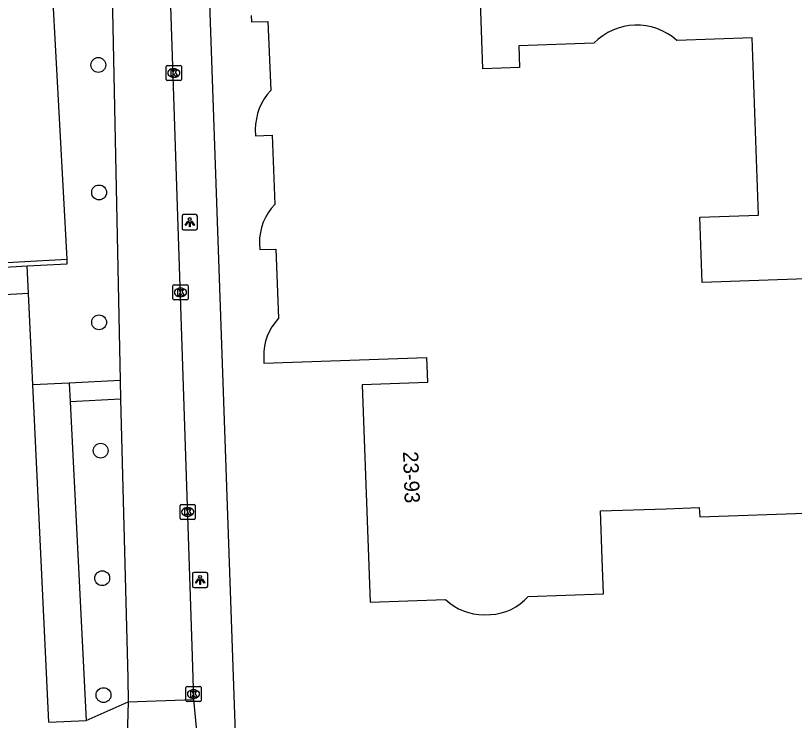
# Model space of a CAD drawing. Extents: x 161084 to 161928, y 385355 to 386522.
# Drawn here: x 161355.5 to 161406.8, y 386315.4 to 386361.8 of the extents above; entities that cross this region are included whole.
import ezdxf

# ---------------------------------------------------------------- set-up
doc = ezdxf.new("R2010")
doc.units = 0
for name, color, linetype in [('IMGEO_Boom', 7, 'Continuous'), ('IMGEO_Fietspad_gesloten', 7, 'Continuous'), ('IMGEO_Groenvoorziening', 7, 'Continuous'), ('IMGEO_Kolk', 7, 'Continuous'), ('IMGEO_Lichtpunt', 7, 'Continuous'), ('IMGEO_Pand', 7, 'Continuous'), ('IMGEO_Pand_nummerreeks', 7, 'Continuous'), ('IMGEO_Parkeervlak_open', 7, 'Continuous'), ('IMGEO_Rijbaan_lokaal_open', 7, 'Continuous'), ('IMGEO_Voetpad_open', 7, 'Continuous')]:
    doc.layers.add(name, color=color, linetype=linetype)

msp = doc.modelspace()

# ---------------------------------------------------------------- linework, layer by layer
at = {"layer": 'IMGEO_Boom'}
for centre in [(161360.967, 386358.53), (161361.016, 386350.13), (161361.018, 386341.579), (161361.119, 386333.129), (161361.218, 386324.73), (161361.305, 386317.03)]:
    msp.add_circle(centre, 0.489, dxfattribs=at)
at = {"layer": 'IMGEO_Fietspad_gesloten'}
for points in [[(161367.247, 386316.739), (161367.161, 386319.57), (161364.341, 386404.557), (161364.182, 386409.136)], [(161361.757, 386368.437), (161362.41, 386337.746)], [(161362.41, 386337.746), (161362.436, 386336.513)], [(161362.436, 386336.513), (161362.914, 386318.136), (161362.92, 386316.589)]]:
    msp.add_lwpolyline(points, dxfattribs=at)
at = {"layer": 'IMGEO_Groenvoorziening'}
for points in [[(161356.269, 386345.292), (161358.917, 386345.437), (161358.9, 386345.743)], [(161360.163, 386315.367), (161362.92, 386316.589)]]:
    msp.add_lwpolyline(points, dxfattribs=at)
at = {"layer": 'IMGEO_Kolk'}
for p, q in [((161365.435, 386357.572), (161365.435, 386358.424)), ((161365.51, 386358.498), (161366.362, 386358.498)), ((161365.923, 386358.278), (161365.948, 386358.278)), ((161366.436, 386358.424), (161366.436, 386357.572)), ((161365.946, 386357.718), (161365.921, 386357.718)), ((161366.362, 386357.498), (161365.51, 386357.498)), ((161365.877, 386343.125), (161365.877, 386343.977)), ((161365.952, 386344.051), (161366.804, 386344.051)), ((161366.365, 386343.831), (161366.39, 386343.831)), ((161366.878, 386343.977), (161366.878, 386343.125)), ((161366.388, 386343.271), (161366.363, 386343.271)), ((161366.804, 386343.051), (161365.952, 386343.051)), ((161366.353, 386328.667), (161366.353, 386329.519)), ((161366.428, 386329.593), (161367.28, 386329.593)), ((161367.354, 386329.519), (161367.354, 386328.667)), ((161366.841, 386329.373), (161366.866, 386329.373)), ((161367.28, 386328.593), (161366.428, 386328.593)), ((161366.864, 386328.813), (161366.839, 386328.813)), ((161366.81, 386317.601), (161367.662, 386317.601)), ((161366.735, 386316.675), (161366.735, 386317.527)), ((161367.223, 386317.381), (161367.248, 386317.381)), ((161367.736, 386317.527), (161367.736, 386316.675)), ((161367.662, 386316.601), (161366.81, 386316.601)), ((161367.246, 386316.821), (161367.221, 386316.821))]:
    msp.add_line(p, q, dxfattribs=at)
for points in [[(161365.435, 386357.572), (161365.435, 386358.424)], [(161365.51, 386358.498), (161366.362, 386358.498)], [(161365.756, 386358.198), (161365.879, 386358.198), (161365.879, 386358.047), (161366.009, 386358.198), (161366.173, 386358.198), (161366.027, 386358.047), (161366.18, 386357.798), (161366.028, 386357.798), (161365.943, 386357.962), (161365.879, 386357.895), (161365.879, 386357.798), (161365.756, 386357.798), (161365.756, 386358.198)], [(161366.436, 386358.424), (161366.436, 386357.572)], [(161366.362, 386357.498), (161365.51, 386357.498)], [(161365.877, 386343.125), (161365.877, 386343.977)], [(161365.952, 386344.051), (161366.804, 386344.051)], [(161366.878, 386343.977), (161366.878, 386343.125)], [(161366.198, 386343.751), (161366.321, 386343.751), (161366.321, 386343.6), (161366.451, 386343.751), (161366.615, 386343.751), (161366.469, 386343.6), (161366.622, 386343.351), (161366.47, 386343.351), (161366.385, 386343.515), (161366.321, 386343.448), (161366.321, 386343.351), (161366.198, 386343.351), (161366.198, 386343.751)], [(161366.804, 386343.051), (161365.952, 386343.051)], [(161366.353, 386328.667), (161366.353, 386329.519)], [(161366.428, 386329.593), (161367.28, 386329.593)], [(161367.354, 386329.519), (161367.354, 386328.667)], [(161366.674, 386329.293), (161366.797, 386329.293), (161366.797, 386329.142), (161366.927, 386329.293), (161367.091, 386329.293), (161366.945, 386329.142), (161367.098, 386328.893), (161366.946, 386328.893), (161366.861, 386329.057), (161366.797, 386328.99), (161366.797, 386328.893), (161366.674, 386328.893), (161366.674, 386329.293)], [(161367.28, 386328.593), (161366.428, 386328.593)], [(161366.81, 386317.601), (161367.662, 386317.601)], [(161366.735, 386316.675), (161366.735, 386317.527)], [(161367.056, 386317.301), (161367.179, 386317.301), (161367.179, 386317.15), (161367.309, 386317.301), (161367.473, 386317.301), (161367.327, 386317.15), (161367.48, 386316.901), (161367.328, 386316.901), (161367.243, 386317.065), (161367.179, 386316.998), (161367.179, 386316.901), (161367.056, 386316.901), (161367.056, 386317.301)], [(161367.736, 386317.527), (161367.736, 386316.675)], [(161367.662, 386316.601), (161366.81, 386316.601)]]:
    msp.add_lwpolyline(points, dxfattribs=at)
for centre, start, end in [((161365.512, 386358.422), 91.552, 178.448), ((161365.512, 386358.422), 91.552, 178.448), ((161366.36, 386358.422), 1.552, 88.448), ((161366.36, 386358.422), 1.552, 88.448), ((161365.512, 386357.574), 181.552, 268.448), ((161365.512, 386357.574), 181.552, 268.448), ((161366.36, 386357.574), 271.552, 358.448), ((161366.36, 386357.574), 271.552, 358.448), ((161365.954, 386343.975), 91.552, 178.448), ((161365.954, 386343.975), 91.552, 178.448), ((161366.802, 386343.975), 1.552, 88.448), ((161366.802, 386343.975), 1.552, 88.448), ((161365.954, 386343.127), 181.552, 268.448), ((161365.954, 386343.127), 181.552, 268.448), ((161366.802, 386343.127), 271.552, 358.448), ((161366.802, 386343.127), 271.552, 358.448), ((161366.43, 386329.517), 91.552, 178.448), ((161366.43, 386329.517), 91.552, 178.448), ((161367.278, 386329.517), 1.552, 88.448), ((161367.278, 386329.517), 1.552, 88.448), ((161366.43, 386328.669), 181.552, 268.448), ((161366.43, 386328.669), 181.552, 268.448), ((161367.278, 386328.669), 271.552, 358.448), ((161367.278, 386328.669), 271.552, 358.448), ((161366.812, 386317.525), 91.552, 178.448), ((161366.812, 386317.525), 91.552, 178.448), ((161367.66, 386317.525), 1.552, 88.448), ((161367.66, 386317.525), 1.552, 88.448), ((161366.812, 386316.677), 181.552, 268.448), ((161366.812, 386316.677), 181.552, 268.448), ((161367.66, 386316.677), 271.552, 358.448), ((161367.66, 386316.677), 271.552, 358.448)]:
    msp.add_arc(centre, 0.0765, start, end, dxfattribs=at)
for centre, major_axis, ratio, start_param, end_param in [((161365.922, 386357.998), (-0.387, 0.002), 0.722429, 4.712389, 7.853982), ((161365.947, 386357.998), (-0.39, 0.002), 0.717154, 1.570796, 4.712389), ((161366.364, 386343.551), (-0.387, 0.002), 0.722429, 4.712389, 7.853982), ((161366.389, 386343.551), (-0.39, 0.002), 0.717154, 1.570796, 4.712389), ((161366.84, 386329.093), (-0.387, 0.002), 0.722429, 4.712389, 7.853982), ((161366.865, 386329.093), (-0.39, 0.002), 0.717154, 1.570796, 4.712389), ((161367.222, 386317.101), (-0.387, 0.002), 0.722429, 4.712389, 7.853982), ((161367.247, 386317.101), (-0.39, 0.002), 0.717154, 1.570796, 4.712389)]:
    msp.add_ellipse(centre, major_axis=major_axis, ratio=ratio, start_param=start_param, end_param=end_param, dxfattribs=at)
at = {"layer": 'IMGEO_Lichtpunt'}
for p, q in [((161366.492, 386348.576), (161366.492, 386347.769)), ((161366.492, 386348.576), (161366.492, 386347.769)), ((161367.394, 386348.671), (161366.586, 386348.671)), ((161367.394, 386348.671), (161366.586, 386348.671)), ((161367.488, 386347.769), (161367.488, 386348.576)), ((161367.488, 386347.769), (161367.488, 386348.576)), ((161366.586, 386347.675), (161367.394, 386347.675)), ((161366.586, 386347.675), (161367.394, 386347.675)), ((161367.175, 386325.02), (161367.175, 386324.213)), ((161367.175, 386325.02), (161367.175, 386324.213)), ((161368.077, 386325.115), (161367.269, 386325.115)), ((161368.077, 386325.115), (161367.269, 386325.115)), ((161368.171, 386324.213), (161368.171, 386325.02)), ((161368.171, 386324.213), (161368.171, 386325.02)), ((161367.269, 386324.119), (161368.077, 386324.119)), ((161367.269, 386324.119), (161368.077, 386324.119))]:
    msp.add_line(p, q, dxfattribs=at)
for points in [[(161366.866, 386348.24), (161366.905, 386348.212), (161366.717, 386347.95), (161366.679, 386347.977), (161366.866, 386348.24)], [(161366.968, 386348.192), (161367.015, 386348.192), (161367.015, 386347.87), (161366.968, 386347.87), (161366.968, 386348.192)], [(161367.078, 386348.212), (161367.116, 386348.239), (161367.303, 386347.977), (161367.264, 386347.949), (161367.078, 386348.212)], [(161367.549, 386324.684), (161367.588, 386324.656), (161367.4, 386324.394), (161367.362, 386324.421), (161367.549, 386324.684)], [(161367.651, 386324.636), (161367.698, 386324.636), (161367.698, 386324.314), (161367.651, 386324.314), (161367.651, 386324.636)], [(161367.761, 386324.656), (161367.799, 386324.683), (161367.986, 386324.421), (161367.947, 386324.393), (161367.761, 386324.656)]]:
    msp.add_lwpolyline(points, dxfattribs=at)
for centre in [(161366.991, 386348.374), (161367.674, 386324.818)]:
    msp.add_circle(centre, 0.0994, dxfattribs=at)
for centre, start, end in [((161366.586, 386348.576), 90, 180), ((161366.586, 386348.576), 90, 180), ((161367.394, 386348.576), 0, 90), ((161367.394, 386348.576), 0, 90), ((161366.586, 386347.769), 180, 270), ((161366.586, 386347.769), 180, 270), ((161367.394, 386347.769), 270, 0), ((161367.394, 386347.769), 270, 360), ((161367.269, 386325.02), 90, 180), ((161367.269, 386325.02), 90, 180), ((161368.077, 386325.02), 0, 90), ((161368.077, 386325.02), 0, 90), ((161367.269, 386324.213), 180, 270), ((161367.269, 386324.213), 180, 270), ((161368.077, 386324.213), 270, 0), ((161368.077, 386324.213), 270, 360)]:
    msp.add_arc(centre, 0.0946, start, end, dxfattribs=at)
at = {"layer": 'IMGEO_Pand'}
for points in [[(161393.623, 386359.954), (161388.671, 386359.78), (161388.721, 386358.353), (161386.305, 386358.268), (161385.551, 386379.734), (161386.47, 386379.766), (161386.458, 386380.105), (161427.272, 386381.615), (161446.933, 386363.392), (161442.052, 386358.134), (161462.191, 386339.459), (161460.81, 386337.975), (161465.956, 386333.207)], [(161371.036, 386361.779), (161371.048, 386361.368), (161372.141, 386361.395), (161372.323, 386356.848)], [(161389.283, 386323.529), (161394.249, 386323.709), (161394.167, 386326.016), (161394.056, 386329.161), (161398.385, 386329.29), (161400.557, 386329.387), (161400.591, 386328.769), (161410.06, 386329.111), (161409.441, 386344.505), (161400.755, 386344.2), (161400.603, 386348.503), (161404.467, 386348.639), (161404.057, 386360.321), (161399.08, 386360.146)], [(161371.309, 386354.281), (161371.312, 386353.866), (161372.416, 386353.898), (161372.597, 386349.341)], [(161371.578, 386346.786), (161371.6, 386346.371), (161372.671, 386346.399), (161372.838, 386341.843)], [(161371.86, 386339.305), (161371.864, 386338.885), (161382.587, 386339.268), (161382.653, 386337.616), (161378.357, 386337.465), (161378.87, 386323.143), (161383.85, 386323.326)], [(161386.397, 386322.321), (161386.812, 386322.335)]]:
    msp.add_lwpolyline(points, dxfattribs=at)
for centre, radius, start, end in [((161396.451, 386357.216), 3.936, 48.1015, 135.9287), ((161375.087, 386354.273), 3.778, 137.0183, 179.8723), ((161375.194, 386346.825), 3.616, 135.9017, 180.6116), ((161375.391, 386339.402), 3.533, 136.2854, 181.567), ((161386.357, 386325.949), 3.628, 226.2956, 270.6378), ((161386.656, 386325.811), 3.479, 272.5637, 319.0165)]:
    msp.add_arc(centre, radius, start, end, dxfattribs=at)
at = {"layer": 'IMGEO_Parkeervlak_open'}
for points in [[(161358.9, 386345.743), (161357.697, 386367.934)], [(161353.326, 386345.124), (161353.309, 386345.424), (161358.9, 386345.743)], [(161359.051, 386337.575), (161356.659, 386337.466)], [(161359.113, 386336.344), (161360.163, 386315.367)], [(161357.703, 386315.256), (161360.163, 386315.367)]]:
    msp.add_lwpolyline(points, dxfattribs=at)
at = {"layer": 'IMGEO_Rijbaan_lokaal_open'}
for points in [[(161356.36, 386343.47), (161351.586, 386343.221)], [(161356.659, 386337.466), (161356.589, 386338.865), (161356.36, 386343.47)], [(161357.703, 386315.256), (161356.659, 386337.466)], [(161362.92, 386316.589), (161362.812, 386312.714)], [(161362.92, 386316.589), (161367.247, 386316.739)], [(161367.745, 386311.678), (161367.247, 386316.739)]]:
    msp.add_lwpolyline(points, dxfattribs=at)
at = {"layer": 'IMGEO_Voetpad_open'}
for points in [[(161366.739, 386408.297), (161366.875, 386404.623), (161367.535, 386384.358), (161368.535, 386384.392), (161368.635, 386381.364), (161367.635, 386381.33), (161370.028, 386313.283), (161370.214, 386312.371)], [(161353.326, 386345.124), (161356.269, 386345.292)], [(161356.36, 386343.47), (161356.269, 386345.292)], [(161362.41, 386337.746), (161359.051, 386337.575)], [(161359.051, 386337.575), (161359.113, 386336.344)], [(161362.436, 386336.513), (161359.113, 386336.344)]]:
    msp.add_lwpolyline(points, dxfattribs=at)

# ---------------------------------------------------------------- texts
at = {"layer": 'IMGEO_Pand_nummerreeks'}
msp.add_text('23-93', height=1, rotation=272.051, dxfattribs=at).set_placement((161381.036, 386333.069))

doc.saveas('drawing.dxf')
